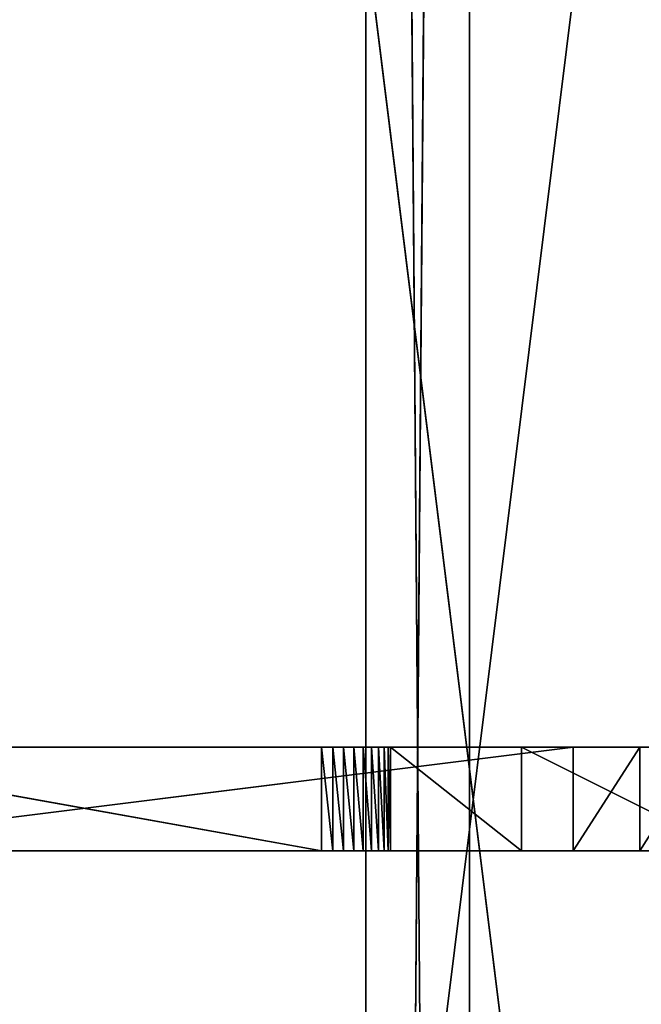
# Model space of a CAD drawing. Header units: centimetres. Extents: x 0.1 to 22.3, y 0.1 to 22.3.
# Tile 334 of 632: x 1 to 1.9, y 10.9 to 12.3. Entities that reach past the tile are written whole.
import ezdxf

# ---------------------------------------------------------------- set-up
doc = ezdxf.new("R2010")
doc.units = ezdxf.units.CM
doc.header["$LTSCALE"] = 2.54
doc.layers.get('0').update_dxf_attribs({"true_color": 0xff5454})

# ---------------------------------------------------------------- blocks, each defined once
blk = doc.blocks.new('Kosz na _mieci DELLA.STL')
at = {"color": 0}
for p, q in [((2.6375, 3.6158, 47.35), (0.3375, 22.1158, 47.35)), ((2.6375, 3.6158, 47.35), (0.3375, 22.1158, 47.35)), ((1.6875, 20.7558, 45.7575), (1.5375, 1.8158, 45.7575)), ((1.6875, 20.7558, 45.7575), (1.5375, 1.8158, 45.7575)), ((1.5375, 20.7558, 45.7575), (1.5375, 1.8158, 45.7575)), ((1.5375, 20.7558, 45.7575), (1.5375, 1.8158, 45.7575)), ((1.5375, 20.7558, 45.7575), (1.5375, 1.8158, 43.7575)), ((1.5375, 20.7558, 45.7575), (1.5375, 1.8158, 43.7575)), ((1.5375, 20.7558, 43.7575), (1.5375, 1.8158, 43.7575)), ((1.5375, 20.7558, 43.7575), (1.5375, 1.8158, 43.7575)), ((1.5375, 20.7558, 43.7575), (1.6875, 1.8158, 43.7575)), ((1.5375, 20.7558, 43.7575), (1.6875, 1.8158, 43.7575)), ((1.6875, 1.8158, 45.7575), (1.6875, 20.7558, 45.7575)), ((1.6875, 1.8158, 45.7575), (1.6875, 20.7558, 45.7575)), ((1.6875, 1.8158, 45.7575), (1.6875, 20.7558, 43.7575)), ((1.6875, 1.8158, 45.7575), (1.6875, 20.7558, 43.7575)), ((1.6875, 1.8158, 43.7575), (1.6875, 20.7558, 43.7575)), ((1.6875, 1.8158, 43.7575), (1.6875, 20.7558, 43.7575)), ((2.6375, 18.8158, 47.25), (0.3375, 0.3158, 47.25)), ((2.6375, 18.8158, 47.25), (0.3375, 0.3158, 47.25)), ((1.4735, 11.2908, 45.7575), (0.6375, 11.2908, 45.7575)), ((0.6375, 11.2908, 45.7575), (1.4735, 11.1408, 45.7575)), ((0.6375, 11.2908, 45.7575), (1.4735, 11.1408, 45.7575)), ((0.6375, 11.1408, 43.2575), (1.8375, 11.2908, 43.2575)), ((0.6375, 11.1408, 43.2575), (1.8375, 11.2908, 43.2575)), ((0.6375, 11.2908, 43.2575), (1.8375, 11.2908, 43.2575)), ((0.6375, 11.2908, 43.2575), (1.8375, 11.2908, 43.2575)), ((0.6375, 11.2908, 43.2575), (1.7625, 11.2908, 43.7575)), ((0.6375, 11.2908, 45.7575), (1.7625, 11.2908, 43.7575)), ((0.6375, 11.2908, 43.2575), (1.7625, 11.2908, 43.7575)), ((0.6375, 11.2908, 45.7575), (1.7625, 11.2908, 43.7575)), ((1.4735, 11.2908, 45.7575), (0.6375, 11.2908, 45.7575)), ((1.4735, 11.1408, 45.7575), (1.4735, 11.2908, 45.7575)), ((1.4735, 11.2908, 45.7575), (1.7625, 11.2908, 43.7575)), ((1.4735, 11.2908, 45.7575), (1.7625, 11.2908, 43.7575)), ((1.4735, 11.2908, 45.7575), (1.7625, 11.2908, 44.0575)), ((1.4735, 11.2908, 45.7575), (1.7625, 11.2908, 44.0575)), ((1.4735, 11.2908, 45.7575), (1.5729, 11.2908, 45.6692)), ((1.4735, 11.2908, 45.7575), (1.5729, 11.2908, 45.6692)), ((1.4735, 11.2908, 45.7575), (1.4896, 11.2908, 45.7562)), ((1.4735, 11.2908, 45.7575), (1.4896, 11.2908, 45.7562)), ((1.4735, 11.2908, 45.7575), (1.4896, 11.1408, 45.7562)), ((1.4735, 11.2908, 45.7575), (1.4896, 11.1408, 45.7562)), ((1.4735, 11.1408, 45.7575), (1.4735, 11.2908, 45.7575)), ((1.4896, 11.2908, 45.7562), (1.5729, 11.2908, 45.6692)), ((1.4896, 11.2908, 45.7562), (1.5729, 11.2908, 45.6692)), ((1.4896, 11.2908, 45.7562), (1.5053, 11.2908, 45.7523)), ((1.4896, 11.2908, 45.7562), (1.5053, 11.2908, 45.7523)), ((1.4896, 11.2908, 45.7562), (1.5053, 11.1408, 45.7523)), ((1.4896, 11.2908, 45.7562), (1.5053, 11.1408, 45.7523)), ((1.4896, 11.2908, 45.7562), (1.4896, 11.1408, 45.7562)), ((1.4896, 11.2908, 45.7562), (1.4896, 11.1408, 45.7562)), ((1.5053, 11.2908, 45.7523), (1.5201, 11.2908, 45.746)), ((1.5729, 11.2908, 45.6692), (1.5053, 11.2908, 45.7523)), ((1.5729, 11.2908, 45.6692), (1.5053, 11.2908, 45.7523)), ((1.5053, 11.2908, 45.7523), (1.5201, 11.2908, 45.746)), ((1.5053, 11.2908, 45.7523), (1.5201, 11.1408, 45.746)), ((1.5053, 11.2908, 45.7523), (1.5201, 11.1408, 45.746)), ((1.5053, 11.2908, 45.7523), (1.5053, 11.1408, 45.7523)), ((1.5053, 11.2908, 45.7523), (1.5053, 11.1408, 45.7523)), ((1.5201, 11.2908, 45.746), (1.5729, 11.2908, 45.6692)), ((1.5201, 11.2908, 45.746), (1.5729, 11.2908, 45.6692)), ((1.5201, 11.2908, 45.746), (1.5338, 11.2908, 45.7374)), ((1.5201, 11.2908, 45.746), (1.5338, 11.2908, 45.7374)), ((1.5201, 11.2908, 45.746), (1.5338, 11.1408, 45.7374)), ((1.5201, 11.2908, 45.746), (1.5338, 11.1408, 45.7374)), ((1.5201, 11.2908, 45.746), (1.5201, 11.1408, 45.746)), ((1.5201, 11.2908, 45.746), (1.5201, 11.1408, 45.746)), ((1.564, 11.2908, 45.7001), (1.5338, 11.2908, 45.7374)), ((1.5338, 11.2908, 45.7374), (1.556, 11.2908, 45.7141)), ((1.5338, 11.2908, 45.7374), (1.5729, 11.2908, 45.6692)), ((1.5338, 11.2908, 45.7374), (1.5729, 11.2908, 45.6692)), ((1.5338, 11.2908, 45.7374), (1.5697, 11.2908, 45.685)), ((1.5338, 11.2908, 45.7374), (1.5697, 11.2908, 45.685)), ((1.564, 11.2908, 45.7001), (1.5338, 11.2908, 45.7374)), ((1.5338, 11.2908, 45.7374), (1.5458, 11.2908, 45.7266)), ((1.5338, 11.2908, 45.7374), (1.5458, 11.1408, 45.7266)), ((1.5338, 11.2908, 45.7374), (1.5458, 11.1408, 45.7266)), ((1.5338, 11.2908, 45.7374), (1.5338, 11.1408, 45.7374)), ((1.5338, 11.2908, 45.7374), (1.5338, 11.1408, 45.7374)), ((1.5458, 11.2908, 45.7266), (1.556, 11.2908, 45.7141)), ((1.5458, 11.2908, 45.7266), (1.556, 11.1408, 45.7141)), ((1.5458, 11.2908, 45.7266), (1.556, 11.1408, 45.7141)), ((1.5458, 11.2908, 45.7266), (1.5458, 11.1408, 45.7266)), ((1.5458, 11.2908, 45.7266), (1.5458, 11.1408, 45.7266)), ((1.556, 11.2908, 45.7141), (1.564, 11.2908, 45.7001)), ((1.556, 11.2908, 45.7141), (1.564, 11.2908, 45.7001)), ((1.556, 11.2908, 45.7141), (1.564, 11.1408, 45.7001)), ((1.556, 11.2908, 45.7141), (1.564, 11.1408, 45.7001)), ((1.556, 11.2908, 45.7141), (1.556, 11.1408, 45.7141)), ((1.556, 11.2908, 45.7141), (1.556, 11.1408, 45.7141)), ((1.564, 11.2908, 45.7001), (1.5697, 11.2908, 45.685)), ((1.564, 11.2908, 45.7001), (1.5697, 11.2908, 45.685)), ((1.564, 11.2908, 45.7001), (1.5697, 11.1408, 45.685)), ((1.564, 11.2908, 45.7001), (1.5697, 11.1408, 45.685)), ((1.564, 11.2908, 45.7001), (1.564, 11.1408, 45.7001)), ((1.564, 11.2908, 45.7001), (1.564, 11.1408, 45.7001)), ((1.5697, 11.2908, 45.685), (1.5729, 11.2908, 45.6692)), ((1.5697, 11.2908, 45.685), (1.5729, 11.2908, 45.6692)), ((1.5697, 11.2908, 45.685), (1.5729, 11.1408, 45.6692)), ((1.5697, 11.2908, 45.685), (1.5729, 11.1408, 45.6692)), ((1.5697, 11.2908, 45.685), (1.5697, 11.1408, 45.685)), ((1.5697, 11.2908, 45.685), (1.5697, 11.1408, 45.685)), ((1.5729, 11.2908, 45.6692), (1.7625, 11.2908, 44.0575)), ((1.7625, 11.1408, 44.0575), (1.5729, 11.2908, 45.6692)), ((1.5729, 11.2908, 45.6692), (1.5729, 11.1408, 45.6692)), ((1.7625, 11.1408, 44.0575), (1.5729, 11.2908, 45.6692)), ((1.5729, 11.2908, 45.6692), (1.7625, 11.2908, 44.0575)), ((1.5729, 11.2908, 45.6692), (1.5729, 11.1408, 45.6692)), ((1.7625, 11.2908, 43.7575), (1.8375, 11.2908, 43.2575)), ((1.7625, 11.2908, 44.0575), (1.7625, 11.2908, 43.7575)), ((2.0289, 11.2908, 43.2808), (1.7625, 11.2908, 43.7575)), ((1.7625, 11.2908, 43.7575), (2.0625, 11.2908, 43.7575)), ((2.0289, 11.2908, 43.2808), (1.7625, 11.2908, 43.7575)), ((1.9339, 11.2908, 43.2633), (1.7625, 11.2908, 43.7575)), ((1.9339, 11.2908, 43.2633), (1.7625, 11.2908, 43.7575)), ((1.7625, 11.2908, 43.7575), (1.8375, 11.2908, 43.2575)), ((1.7625, 11.2908, 43.7575), (2.0625, 11.2908, 43.7575)), ((1.7625, 11.2908, 43.7575), (2.0625, 11.1408, 43.7575)), ((1.7625, 11.2908, 43.7575), (2.0625, 11.1408, 43.7575)), ((1.7625, 11.2908, 43.7575), (1.7625, 11.1408, 43.7575)), ((1.7625, 11.1408, 43.7575), (1.7625, 11.2908, 44.0575)), ((1.7625, 11.2908, 44.0575), (1.7625, 11.1408, 44.0575)), ((1.7625, 11.1408, 43.7575), (1.7625, 11.2908, 44.0575)), ((1.7625, 11.2908, 43.7575), (1.7625, 11.1408, 43.7575)), ((1.7625, 11.2908, 44.0575), (1.7625, 11.2908, 43.7575)), ((1.7625, 11.2908, 44.0575), (1.7625, 11.1408, 44.0575)), ((1.8375, 11.2908, 43.2575), (1.8375, 11.1408, 43.2575)), ((1.9339, 11.2908, 43.2633), (1.8375, 11.2908, 43.2575)), ((1.8375, 11.1408, 43.2575), (1.9339, 11.2908, 43.2633)), ((1.8375, 11.1408, 43.2575), (1.9339, 11.2908, 43.2633)), ((1.8375, 11.2908, 43.2575), (1.8375, 11.1408, 43.2575)), ((1.9339, 11.2908, 43.2633), (1.8375, 11.2908, 43.2575)), ((2.0289, 11.2908, 43.2808), (1.9339, 11.2908, 43.2633)), ((1.9339, 11.1408, 43.2633), (2.0289, 11.2908, 43.2808)), ((1.9339, 11.1408, 43.2633), (2.0289, 11.2908, 43.2808)), ((1.9339, 11.1408, 43.2633), (1.9339, 11.2908, 43.2633)), ((2.0289, 11.2908, 43.2808), (1.9339, 11.2908, 43.2633)), ((1.9339, 11.1408, 43.2633), (1.9339, 11.2908, 43.2633)), ((0.6375, 11.1408, 45.7575), (1.4735, 11.1408, 45.7575)), ((1.8375, 11.1408, 43.2575), (0.6375, 11.1408, 43.2575)), ((1.7625, 11.1408, 43.7575), (0.6375, 11.1408, 43.2575)), ((1.8375, 11.1408, 43.2575), (0.6375, 11.1408, 43.2575)), ((1.7625, 11.1408, 43.7575), (0.6375, 11.1408, 43.2575)), ((1.4735, 11.1408, 45.7575), (0.6375, 11.1408, 43.2575)), ((1.4735, 11.1408, 45.7575), (0.6375, 11.1408, 43.2575)), ((0.6375, 11.1408, 45.7575), (1.4735, 11.1408, 45.7575)), ((1.7625, 11.1408, 43.7575), (1.4735, 11.1408, 45.7575)), ((1.7625, 11.1408, 44.0575), (1.4735, 11.1408, 45.7575)), ((1.7625, 11.1408, 43.7575), (1.4735, 11.1408, 45.7575)), ((1.7625, 11.1408, 44.0575), (1.4735, 11.1408, 45.7575)), ((1.5729, 11.1408, 45.6692), (1.4735, 11.1408, 45.7575)), ((1.5729, 11.1408, 45.6692), (1.4735, 11.1408, 45.7575)), ((1.4896, 11.1408, 45.7562), (1.4735, 11.1408, 45.7575)), ((1.4896, 11.1408, 45.7562), (1.4735, 11.1408, 45.7575)), ((1.5729, 11.1408, 45.6692), (1.4896, 11.1408, 45.7562)), ((1.5729, 11.1408, 45.6692), (1.4896, 11.1408, 45.7562)), ((1.5053, 11.1408, 45.7523), (1.4896, 11.1408, 45.7562)), ((1.5053, 11.1408, 45.7523), (1.4896, 11.1408, 45.7562)), ((1.5201, 11.1408, 45.746), (1.5053, 11.1408, 45.7523)), ((1.5053, 11.1408, 45.7523), (1.5729, 11.1408, 45.6692)), ((1.5053, 11.1408, 45.7523), (1.5729, 11.1408, 45.6692)), ((1.5201, 11.1408, 45.746), (1.5053, 11.1408, 45.7523)), ((1.5338, 11.1408, 45.7374), (1.5201, 11.1408, 45.746)), ((1.5201, 11.1408, 45.746), (1.5729, 11.1408, 45.6692)), ((1.5201, 11.1408, 45.746), (1.5729, 11.1408, 45.6692)), ((1.5338, 11.1408, 45.7374), (1.5201, 11.1408, 45.746)), ((1.5697, 11.1408, 45.685), (1.5338, 11.1408, 45.7374)), ((1.5338, 11.1408, 45.7374), (1.5729, 11.1408, 45.6692)), ((1.5338, 11.1408, 45.7374), (1.5729, 11.1408, 45.6692)), ((1.564, 11.1408, 45.7001), (1.5338, 11.1408, 45.7374)), ((1.5697, 11.1408, 45.685), (1.5338, 11.1408, 45.7374)), ((1.564, 11.1408, 45.7001), (1.5338, 11.1408, 45.7374)), ((1.556, 11.1408, 45.7141), (1.5338, 11.1408, 45.7374)), ((1.5458, 11.1408, 45.7266), (1.5338, 11.1408, 45.7374)), ((1.556, 11.1408, 45.7141), (1.5458, 11.1408, 45.7266)), ((1.564, 11.1408, 45.7001), (1.556, 11.1408, 45.7141)), ((1.564, 11.1408, 45.7001), (1.556, 11.1408, 45.7141)), ((1.5697, 11.1408, 45.685), (1.564, 11.1408, 45.7001)), ((1.5697, 11.1408, 45.685), (1.564, 11.1408, 45.7001)), ((1.5729, 11.1408, 45.6692), (1.5697, 11.1408, 45.685)), ((1.5729, 11.1408, 45.6692), (1.5697, 11.1408, 45.685)), ((1.7625, 11.1408, 44.0575), (1.5729, 11.1408, 45.6692)), ((1.7625, 11.1408, 44.0575), (1.5729, 11.1408, 45.6692)), ((1.8375, 11.1408, 43.2575), (1.7625, 11.1408, 43.7575)), ((1.9339, 11.1408, 43.2633), (1.7625, 11.1408, 43.7575)), ((1.8375, 11.1408, 43.2575), (1.7625, 11.1408, 43.7575)), ((1.9339, 11.1408, 43.2633), (1.7625, 11.1408, 43.7575)), ((2.0289, 11.1408, 43.2808), (1.7625, 11.1408, 43.7575)), ((2.0289, 11.1408, 43.2808), (1.7625, 11.1408, 43.7575)), ((2.0625, 11.1408, 43.7575), (1.7625, 11.1408, 43.7575)), ((1.7625, 11.1408, 43.7575), (1.7625, 11.1408, 44.0575)), ((2.0625, 11.1408, 43.7575), (1.7625, 11.1408, 43.7575)), ((1.7625, 11.1408, 43.7575), (1.7625, 11.1408, 44.0575)), ((1.8375, 11.1408, 43.2575), (1.9339, 11.1408, 43.2633)), ((1.8375, 11.1408, 43.2575), (1.9339, 11.1408, 43.2633)), ((1.9339, 11.1408, 43.2633), (2.0289, 11.1408, 43.2808)), ((1.9339, 11.1408, 43.2633), (2.0289, 11.1408, 43.2808))]:
    blk.add_line(p, q, dxfattribs=at)
mesh = blk.add_polyface(dxfattribs=at)
corners = [(2.6375, 3.6158, 47.35), (0.3375, 22.1158, 47.35), (0.3375, 0.3158, 47.35)]
mesh.append_faces([[corners[k] for k in face] for face in [(0, 1, 2)]], dxfattribs={"color": 0})
mesh = blk.add_polyface(dxfattribs=at)
corners = [(2.6375, 18.8158, 47.35), (0.3375, 22.1158, 47.35), (2.6375, 3.6158, 47.35)]
mesh.append_faces([[corners[k] for k in face] for face in [(0, 1, 2)]], dxfattribs={"color": 0})
mesh = blk.add_polyface(dxfattribs=at)
corners = [(2.6375, 18.8158, 47.25), (0.3375, 0.3158, 47.25), (0.3375, 22.1158, 47.25)]
mesh.append_faces([[corners[k] for k in face] for face in [(0, 1, 2)]], dxfattribs={"color": 0})
mesh = blk.add_polyface(dxfattribs=at)
corners = [(21.8375, 0.6158, 15.75), (0.6375, 0.6158, 15.75), (21.8375, 21.8158, 15.75)]
mesh.append_faces([[corners[k] for k in face] for face in [(0, 1, 2)]], dxfattribs={"color": 0})
mesh = blk.add_polyface(dxfattribs=at)
corners = [(21.8375, 21.8158, 15.75), (0.6375, 0.6158, 15.75), (0.6375, 21.8158, 15.75)]
mesh.append_faces([[corners[k] for k in face] for face in [(0, 1, 2)]], dxfattribs={"color": 0})
mesh = blk.add_polyface(dxfattribs=at)
corners = [(21.8375, 0.6158, 15.95), (0.6375, 21.8158, 15.95), (0.6375, 0.6158, 15.95)]
mesh.append_faces([[corners[k] for k in face] for face in [(0, 1, 2)]], dxfattribs={"color": 0})
mesh = blk.add_polyface(dxfattribs=at)
corners = [(21.8375, 21.8158, 15.95), (0.6375, 21.8158, 15.95), (21.8375, 0.6158, 15.95)]
mesh.append_faces([[corners[k] for k in face] for face in [(0, 1, 2)]], dxfattribs={"color": 0})
mesh = blk.add_polyface(dxfattribs=at)
corners = [(1.6875, 20.7558, 45.7575), (1.5375, 1.8158, 45.7575), (1.6875, 1.8158, 45.7575)]
mesh.append_faces([[corners[k] for k in face] for face in [(0, 1, 2)]], dxfattribs={"color": 0})
mesh = blk.add_polyface(dxfattribs=at)
corners = [(1.6875, 20.7558, 45.7575), (1.5375, 20.7558, 45.7575), (1.5375, 1.8158, 45.7575)]
mesh.append_faces([[corners[k] for k in face] for face in [(0, 1, 2)]], dxfattribs={"color": 0})
mesh = blk.add_polyface(dxfattribs=at)
corners = [(1.5375, 20.7558, 45.7575), (1.5375, 1.8158, 43.7575), (1.5375, 1.8158, 45.7575)]
mesh.append_faces([[corners[k] for k in face] for face in [(0, 1, 2)]], dxfattribs={"color": 0})
mesh = blk.add_polyface(dxfattribs=at)
corners = [(1.5375, 20.7558, 43.7575), (1.5375, 1.8158, 43.7575), (1.5375, 20.7558, 45.7575)]
mesh.append_faces([[corners[k] for k in face] for face in [(0, 1, 2)]], dxfattribs={"color": 0})
mesh = blk.add_polyface(dxfattribs=at)
corners = [(1.6875, 1.8158, 43.7575), (1.5375, 1.8158, 43.7575), (1.5375, 20.7558, 43.7575)]
mesh.append_faces([[corners[k] for k in face] for face in [(0, 1, 2)]], dxfattribs={"color": 0})
mesh = blk.add_polyface(dxfattribs=at)
corners = [(1.6875, 1.8158, 43.7575), (1.5375, 20.7558, 43.7575), (1.6875, 20.7558, 43.7575)]
mesh.append_faces([[corners[k] for k in face] for face in [(0, 1, 2)]], dxfattribs={"color": 0})
mesh = blk.add_polyface(dxfattribs=at)
corners = [(1.6875, 20.7558, 45.7575), (1.6875, 1.8158, 45.7575), (1.6875, 20.7558, 43.7575)]
mesh.append_faces([[corners[k] for k in face] for face in [(0, 1, 2)]], dxfattribs={"color": 0})
mesh = blk.add_polyface(dxfattribs=at)
corners = [(1.6875, 20.7558, 43.7575), (1.6875, 1.8158, 45.7575), (1.6875, 1.8158, 43.7575)]
mesh.append_faces([[corners[k] for k in face] for face in [(0, 1, 2)]], dxfattribs={"color": 0})
mesh = blk.add_polyface(dxfattribs=at)
corners = [(2.6375, 3.6158, 47.25), (0.3375, 0.3158, 47.25), (2.6375, 18.8158, 47.25)]
mesh.append_faces([[corners[k] for k in face] for face in [(0, 1, 2)]], dxfattribs={"color": 0})
mesh = blk.add_polyface(dxfattribs=at)
corners = [(1.4735, 11.2908, 45.7575), (0.6375, 11.2908, 45.7575), (1.4735, 11.1408, 45.7575)]
mesh.append_faces([[corners[k] for k in face] for face in [(0, 1, 2)]], dxfattribs={"color": 0})
mesh = blk.add_polyface(dxfattribs=at)
corners = [(1.4735, 11.1408, 45.7575), (0.6375, 11.2908, 45.7575), (0.6375, 11.1408, 45.7575)]
mesh.append_faces([[corners[k] for k in face] for face in [(0, 1, 2)]], dxfattribs={"color": 0})
mesh = blk.add_polyface(dxfattribs=at)
corners = [(1.8375, 11.1408, 43.2575), (0.6375, 11.1408, 43.2575), (1.8375, 11.2908, 43.2575)]
mesh.append_faces([[corners[k] for k in face] for face in [(0, 1, 2)]], dxfattribs={"color": 0})
mesh = blk.add_polyface(dxfattribs=at)
corners = [(1.8375, 11.2908, 43.2575), (0.6375, 11.1408, 43.2575), (0.6375, 11.2908, 43.2575)]
mesh.append_faces([[corners[k] for k in face] for face in [(0, 1, 2)]], dxfattribs={"color": 0})
mesh = blk.add_polyface(dxfattribs=at)
corners = [(1.7625, 11.2908, 43.7575), (1.8375, 11.2908, 43.2575), (0.6375, 11.2908, 43.2575)]
mesh.append_faces([[corners[k] for k in face] for face in [(0, 1, 2)]], dxfattribs={"color": 0})
mesh = blk.add_polyface(dxfattribs=at)
corners = [(0.6375, 11.2908, 45.7575), (1.7625, 11.2908, 43.7575), (0.6375, 11.2908, 43.2575)]
mesh.append_faces([[corners[k] for k in face] for face in [(0, 1, 2)]], dxfattribs={"color": 0})
mesh = blk.add_polyface(dxfattribs=at)
corners = [(1.4735, 11.2908, 45.7575), (1.7625, 11.2908, 43.7575), (0.6375, 11.2908, 45.7575)]
mesh.append_faces([[corners[k] for k in face] for face in [(0, 1, 2)]], dxfattribs={"color": 0})
mesh = blk.add_polyface(dxfattribs=at)
corners = [(1.4735, 11.2908, 45.7575), (1.7625, 11.2908, 44.0575), (1.7625, 11.2908, 43.7575)]
mesh.append_faces([[corners[k] for k in face] for face in [(0, 1, 2)]], dxfattribs={"color": 0})
mesh = blk.add_polyface(dxfattribs=at)
corners = [(1.4735, 11.2908, 45.7575), (1.5729, 11.2908, 45.6692), (1.7625, 11.2908, 44.0575)]
mesh.append_faces([[corners[k] for k in face] for face in [(0, 1, 2)]], dxfattribs={"color": 0})
mesh = blk.add_polyface(dxfattribs=at)
corners = [(1.4735, 11.2908, 45.7575), (1.4896, 11.2908, 45.7562), (1.5729, 11.2908, 45.6692)]
mesh.append_faces([[corners[k] for k in face] for face in [(0, 1, 2)]], dxfattribs={"color": 0})
mesh = blk.add_polyface(dxfattribs=at)
corners = [(1.4896, 11.2908, 45.7562), (1.4735, 11.2908, 45.7575), (1.4896, 11.1408, 45.7562)]
mesh.append_faces([[corners[k] for k in face] for face in [(0, 1, 2)]], dxfattribs={"color": 0})
mesh = blk.add_polyface(dxfattribs=at)
corners = [(1.4896, 11.1408, 45.7562), (1.4735, 11.2908, 45.7575), (1.4735, 11.1408, 45.7575)]
mesh.append_faces([[corners[k] for k in face] for face in [(0, 1, 2)]], dxfattribs={"color": 0})
mesh = blk.add_polyface(dxfattribs=at)
corners = [(1.4896, 11.2908, 45.7562), (1.5053, 11.2908, 45.7523), (1.5729, 11.2908, 45.6692)]
mesh.append_faces([[corners[k] for k in face] for face in [(0, 1, 2)]], dxfattribs={"color": 0})
mesh = blk.add_polyface(dxfattribs=at)
corners = [(1.5053, 11.2908, 45.7523), (1.4896, 11.2908, 45.7562), (1.5053, 11.1408, 45.7523)]
mesh.append_faces([[corners[k] for k in face] for face in [(0, 1, 2)]], dxfattribs={"color": 0})
mesh = blk.add_polyface(dxfattribs=at)
corners = [(1.5053, 11.1408, 45.7523), (1.4896, 11.2908, 45.7562), (1.4896, 11.1408, 45.7562)]
mesh.append_faces([[corners[k] for k in face] for face in [(0, 1, 2)]], dxfattribs={"color": 0})
mesh = blk.add_polyface(dxfattribs=at)
corners = [(1.5053, 11.2908, 45.7523), (1.5201, 11.2908, 45.746), (1.5729, 11.2908, 45.6692)]
mesh.append_faces([[corners[k] for k in face] for face in [(0, 1, 2)]], dxfattribs={"color": 0})
mesh = blk.add_polyface(dxfattribs=at)
corners = [(1.5201, 11.2908, 45.746), (1.5053, 11.2908, 45.7523), (1.5201, 11.1408, 45.746)]
mesh.append_faces([[corners[k] for k in face] for face in [(0, 1, 2)]], dxfattribs={"color": 0})
mesh = blk.add_polyface(dxfattribs=at)
corners = [(1.5201, 11.1408, 45.746), (1.5053, 11.2908, 45.7523), (1.5053, 11.1408, 45.7523)]
mesh.append_faces([[corners[k] for k in face] for face in [(0, 1, 2)]], dxfattribs={"color": 0})
mesh = blk.add_polyface(dxfattribs=at)
corners = [(1.5201, 11.2908, 45.746), (1.5338, 11.2908, 45.7374), (1.5729, 11.2908, 45.6692)]
mesh.append_faces([[corners[k] for k in face] for face in [(0, 1, 2)]], dxfattribs={"color": 0})
mesh = blk.add_polyface(dxfattribs=at)
corners = [(1.5338, 11.2908, 45.7374), (1.5201, 11.2908, 45.746), (1.5338, 11.1408, 45.7374)]
mesh.append_faces([[corners[k] for k in face] for face in [(0, 1, 2)]], dxfattribs={"color": 0})
mesh = blk.add_polyface(dxfattribs=at)
corners = [(1.5338, 11.1408, 45.7374), (1.5201, 11.2908, 45.746), (1.5201, 11.1408, 45.746)]
mesh.append_faces([[corners[k] for k in face] for face in [(0, 1, 2)]], dxfattribs={"color": 0})
mesh = blk.add_polyface(dxfattribs=at)
corners = [(1.5338, 11.2908, 45.7374), (1.556, 11.2908, 45.7141), (1.564, 11.2908, 45.7001)]
mesh.append_faces([[corners[k] for k in face] for face in [(0, 1, 2)]], dxfattribs={"color": 0})
mesh = blk.add_polyface(dxfattribs=at)
corners = [(1.5338, 11.2908, 45.7374), (1.5697, 11.2908, 45.685), (1.5729, 11.2908, 45.6692)]
mesh.append_faces([[corners[k] for k in face] for face in [(0, 1, 2)]], dxfattribs={"color": 0})
mesh = blk.add_polyface(dxfattribs=at)
corners = [(1.5338, 11.2908, 45.7374), (1.564, 11.2908, 45.7001), (1.5697, 11.2908, 45.685)]
mesh.append_faces([[corners[k] for k in face] for face in [(0, 1, 2)]], dxfattribs={"color": 0})
mesh = blk.add_polyface(dxfattribs=at)
corners = [(1.5458, 11.2908, 45.7266), (1.5338, 11.2908, 45.7374), (1.5458, 11.1408, 45.7266)]
mesh.append_faces([[corners[k] for k in face] for face in [(0, 1, 2)]], dxfattribs={"color": 0})
mesh = blk.add_polyface(dxfattribs=at)
corners = [(1.5458, 11.1408, 45.7266), (1.5338, 11.2908, 45.7374), (1.5338, 11.1408, 45.7374)]
mesh.append_faces([[corners[k] for k in face] for face in [(0, 1, 2)]], dxfattribs={"color": 0})
mesh = blk.add_polyface(dxfattribs=at)
corners = [(1.5458, 11.2908, 45.7266), (1.556, 11.1408, 45.7141), (1.556, 11.2908, 45.7141)]
mesh.append_faces([[corners[k] for k in face] for face in [(0, 1, 2)]], dxfattribs={"color": 0})
mesh = blk.add_polyface(dxfattribs=at)
corners = [(1.5458, 11.2908, 45.7266), (1.5458, 11.1408, 45.7266), (1.556, 11.1408, 45.7141)]
mesh.append_faces([[corners[k] for k in face] for face in [(0, 1, 2)]], dxfattribs={"color": 0})
mesh = blk.add_polyface(dxfattribs=at)
corners = [(1.556, 11.2908, 45.7141), (1.564, 11.1408, 45.7001), (1.564, 11.2908, 45.7001)]
mesh.append_faces([[corners[k] for k in face] for face in [(0, 1, 2)]], dxfattribs={"color": 0})
mesh = blk.add_polyface(dxfattribs=at)
corners = [(1.556, 11.2908, 45.7141), (1.556, 11.1408, 45.7141), (1.564, 11.1408, 45.7001)]
mesh.append_faces([[corners[k] for k in face] for face in [(0, 1, 2)]], dxfattribs={"color": 0})
mesh = blk.add_polyface(dxfattribs=at)
corners = [(1.564, 11.2908, 45.7001), (1.5697, 11.1408, 45.685), (1.5697, 11.2908, 45.685)]
mesh.append_faces([[corners[k] for k in face] for face in [(0, 1, 2)]], dxfattribs={"color": 0})
mesh = blk.add_polyface(dxfattribs=at)
corners = [(1.564, 11.2908, 45.7001), (1.564, 11.1408, 45.7001), (1.5697, 11.1408, 45.685)]
mesh.append_faces([[corners[k] for k in face] for face in [(0, 1, 2)]], dxfattribs={"color": 0})
mesh = blk.add_polyface(dxfattribs=at)
corners = [(1.5697, 11.2908, 45.685), (1.5729, 11.1408, 45.6692), (1.5729, 11.2908, 45.6692)]
mesh.append_faces([[corners[k] for k in face] for face in [(0, 1, 2)]], dxfattribs={"color": 0})
mesh = blk.add_polyface(dxfattribs=at)
corners = [(1.5697, 11.2908, 45.685), (1.5697, 11.1408, 45.685), (1.5729, 11.1408, 45.6692)]
mesh.append_faces([[corners[k] for k in face] for face in [(0, 1, 2)]], dxfattribs={"color": 0})
mesh = blk.add_polyface(dxfattribs=at)
corners = [(1.5729, 11.2908, 45.6692), (1.5729, 11.1408, 45.6692), (1.7625, 11.1408, 44.0575)]
mesh.append_faces([[corners[k] for k in face] for face in [(0, 1, 2)]], dxfattribs={"color": 0})
mesh = blk.add_polyface(dxfattribs=at)
corners = [(1.5729, 11.2908, 45.6692), (1.7625, 11.1408, 44.0575), (1.7625, 11.2908, 44.0575)]
mesh.append_faces([[corners[k] for k in face] for face in [(0, 1, 2)]], dxfattribs={"color": 0})
mesh = blk.add_polyface(dxfattribs=at)
corners = [(2.0625, 11.2908, 43.7575), (2.0289, 11.2908, 43.2808), (1.7625, 11.2908, 43.7575)]
mesh.append_faces([[corners[k] for k in face] for face in [(0, 1, 2)]], dxfattribs={"color": 0})
mesh = blk.add_polyface(dxfattribs=at)
corners = [(1.7625, 11.2908, 43.7575), (2.0289, 11.2908, 43.2808), (1.9339, 11.2908, 43.2633)]
mesh.append_faces([[corners[k] for k in face] for face in [(0, 1, 2)]], dxfattribs={"color": 0})
mesh = blk.add_polyface(dxfattribs=at)
corners = [(1.7625, 11.2908, 43.7575), (1.9339, 11.2908, 43.2633), (1.8375, 11.2908, 43.2575)]
mesh.append_faces([[corners[k] for k in face] for face in [(0, 1, 2)]], dxfattribs={"color": 0})
mesh = blk.add_polyface(dxfattribs=at)
corners = [(2.0625, 11.2908, 43.7575), (1.7625, 11.2908, 43.7575), (2.0625, 11.1408, 43.7575)]
mesh.append_faces([[corners[k] for k in face] for face in [(0, 1, 2)]], dxfattribs={"color": 0})
mesh = blk.add_polyface(dxfattribs=at)
corners = [(2.0625, 11.1408, 43.7575), (1.7625, 11.2908, 43.7575), (1.7625, 11.1408, 43.7575)]
mesh.append_faces([[corners[k] for k in face] for face in [(0, 1, 2)]], dxfattribs={"color": 0})
mesh = blk.add_polyface(dxfattribs=at)
corners = [(1.7625, 11.2908, 44.0575), (1.7625, 11.1408, 44.0575), (1.7625, 11.1408, 43.7575)]
mesh.append_faces([[corners[k] for k in face] for face in [(0, 1, 2)]], dxfattribs={"color": 0})
mesh = blk.add_polyface(dxfattribs=at)
corners = [(1.7625, 11.2908, 44.0575), (1.7625, 11.1408, 43.7575), (1.7625, 11.2908, 43.7575)]
mesh.append_faces([[corners[k] for k in face] for face in [(0, 1, 2)]], dxfattribs={"color": 0})
mesh = blk.add_polyface(dxfattribs=at)
corners = [(1.9339, 11.1408, 43.2633), (1.8375, 11.1408, 43.2575), (1.9339, 11.2908, 43.2633)]
mesh.append_faces([[corners[k] for k in face] for face in [(0, 1, 2)]], dxfattribs={"color": 0})
mesh = blk.add_polyface(dxfattribs=at)
corners = [(1.9339, 11.2908, 43.2633), (1.8375, 11.1408, 43.2575), (1.8375, 11.2908, 43.2575)]
mesh.append_faces([[corners[k] for k in face] for face in [(0, 1, 2)]], dxfattribs={"color": 0})
mesh = blk.add_polyface(dxfattribs=at)
corners = [(2.0289, 11.1408, 43.2808), (1.9339, 11.1408, 43.2633), (2.0289, 11.2908, 43.2808)]
mesh.append_faces([[corners[k] for k in face] for face in [(0, 1, 2)]], dxfattribs={"color": 0})
mesh = blk.add_polyface(dxfattribs=at)
corners = [(2.0289, 11.2908, 43.2808), (1.9339, 11.1408, 43.2633), (1.9339, 11.2908, 43.2633)]
mesh.append_faces([[corners[k] for k in face] for face in [(0, 1, 2)]], dxfattribs={"color": 0})
mesh = blk.add_polyface(dxfattribs=at)
corners = [(1.7625, 11.1408, 43.7575), (0.6375, 11.1408, 43.2575), (1.8375, 11.1408, 43.2575)]
mesh.append_faces([[corners[k] for k in face] for face in [(0, 1, 2)]], dxfattribs={"color": 0})
mesh = blk.add_polyface(dxfattribs=at)
corners = [(1.4735, 11.1408, 45.7575), (0.6375, 11.1408, 43.2575), (1.7625, 11.1408, 43.7575)]
mesh.append_faces([[corners[k] for k in face] for face in [(0, 1, 2)]], dxfattribs={"color": 0})
mesh = blk.add_polyface(dxfattribs=at)
corners = [(0.6375, 11.1408, 45.7575), (0.6375, 11.1408, 43.2575), (1.4735, 11.1408, 45.7575)]
mesh.append_faces([[corners[k] for k in face] for face in [(0, 1, 2)]], dxfattribs={"color": 0})
mesh = blk.add_polyface(dxfattribs=at)
corners = [(1.4735, 11.1408, 45.7575), (1.7625, 11.1408, 43.7575), (1.7625, 11.1408, 44.0575)]
mesh.append_faces([[corners[k] for k in face] for face in [(0, 1, 2)]], dxfattribs={"color": 0})
mesh = blk.add_polyface(dxfattribs=at)
corners = [(1.4735, 11.1408, 45.7575), (1.7625, 11.1408, 44.0575), (1.5729, 11.1408, 45.6692)]
mesh.append_faces([[corners[k] for k in face] for face in [(0, 1, 2)]], dxfattribs={"color": 0})
mesh = blk.add_polyface(dxfattribs=at)
corners = [(1.4735, 11.1408, 45.7575), (1.5729, 11.1408, 45.6692), (1.4896, 11.1408, 45.7562)]
mesh.append_faces([[corners[k] for k in face] for face in [(0, 1, 2)]], dxfattribs={"color": 0})
mesh = blk.add_polyface(dxfattribs=at)
corners = [(1.4896, 11.1408, 45.7562), (1.5729, 11.1408, 45.6692), (1.5053, 11.1408, 45.7523)]
mesh.append_faces([[corners[k] for k in face] for face in [(0, 1, 2)]], dxfattribs={"color": 0})
mesh = blk.add_polyface(dxfattribs=at)
corners = [(1.5053, 11.1408, 45.7523), (1.5729, 11.1408, 45.6692), (1.5201, 11.1408, 45.746)]
mesh.append_faces([[corners[k] for k in face] for face in [(0, 1, 2)]], dxfattribs={"color": 0})
mesh = blk.add_polyface(dxfattribs=at)
corners = [(1.5201, 11.1408, 45.746), (1.5729, 11.1408, 45.6692), (1.5338, 11.1408, 45.7374)]
mesh.append_faces([[corners[k] for k in face] for face in [(0, 1, 2)]], dxfattribs={"color": 0})
mesh = blk.add_polyface(dxfattribs=at)
corners = [(1.5338, 11.1408, 45.7374), (1.5729, 11.1408, 45.6692), (1.5697, 11.1408, 45.685)]
mesh.append_faces([[corners[k] for k in face] for face in [(0, 1, 2)]], dxfattribs={"color": 0})
mesh = blk.add_polyface(dxfattribs=at)
corners = [(1.5338, 11.1408, 45.7374), (1.5697, 11.1408, 45.685), (1.564, 11.1408, 45.7001)]
mesh.append_faces([[corners[k] for k in face] for face in [(0, 1, 2)]], dxfattribs={"color": 0})
mesh = blk.add_polyface(dxfattribs=at)
corners = [(1.5338, 11.1408, 45.7374), (1.564, 11.1408, 45.7001), (1.556, 11.1408, 45.7141)]
mesh.append_faces([[corners[k] for k in face] for face in [(0, 1, 2)]], dxfattribs={"color": 0})
mesh = blk.add_polyface(dxfattribs=at)
corners = [(1.7625, 11.1408, 43.7575), (1.8375, 11.1408, 43.2575), (1.9339, 11.1408, 43.2633)]
mesh.append_faces([[corners[k] for k in face] for face in [(0, 1, 2)]], dxfattribs={"color": 0})
mesh = blk.add_polyface(dxfattribs=at)
corners = [(1.7625, 11.1408, 43.7575), (1.9339, 11.1408, 43.2633), (2.0289, 11.1408, 43.2808)]
mesh.append_faces([[corners[k] for k in face] for face in [(0, 1, 2)]], dxfattribs={"color": 0})
mesh = blk.add_polyface(dxfattribs=at)
corners = [(1.7625, 11.1408, 43.7575), (2.0289, 11.1408, 43.2808), (2.0625, 11.1408, 43.7575)]
mesh.append_faces([[corners[k] for k in face] for face in [(0, 1, 2)]], dxfattribs={"color": 0})

msp = doc.modelspace()

# ---------------------------------------------------------------- block references
at = {"color": 0}
msp.add_blockref('Kosz na _mieci DELLA.STL', (0, 0), dxfattribs=at)

doc.saveas('drawing.dxf')
